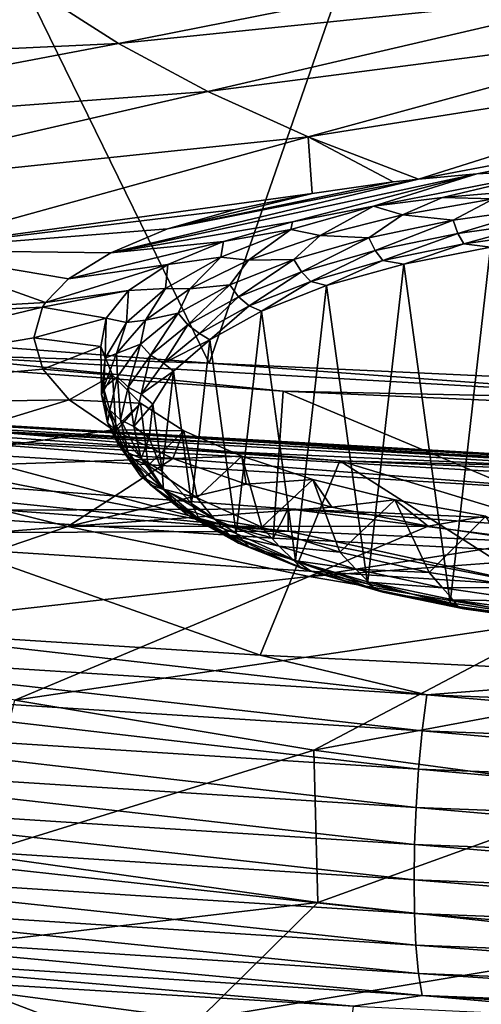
# Model space of a CAD drawing. Header units: metres. Extents: x -106 to 264, y -111 to 81.
# Tile 273 of 549: x 187.99 to 190.89, y -7.69 to -1.52. Entities that reach past the tile are written whole.
import ezdxf

# ---------------------------------------------------------------- set-up
doc = ezdxf.new("R2010")
doc.units = ezdxf.units.M
doc.layers.add('solid_20422013', color=7, linetype='CONTINUOUS')

msp = doc.modelspace()

# ---------------------------------------------------------------- linework, layer by layer
at = {"layer": 'solid_20422013'}
for points in [[(186.514023, 1.77345, 253.756531), (184.127792, -3.284754, 259.216705), (189.18132, -3.671131, 260.289917)], [(190.954819, 1.44871, 254.658524), (186.514023, 1.77345, 253.756531), (189.18132, -3.671131, 260.289917)], [(190.954819, 1.44871, 254.658524), (189.18132, -3.671131, 260.289917), (194.313736, -3.910056, 260.953552)], [(188.611099, -1.668412, 204.552429), (188.122726, -1.353499, 203.677719), (191.531998, -1.08918, 202.309647)], [(188.611099, -1.668412, 204.552429), (191.531998, -1.08918, 202.309647), (191.924576, -1.32723, 202.970856)], [(188.122726, -1.353499, 203.677719), (184.950974, -1.839708, 205.908798), (184.372894, -1.428444, 204.766464)], [(188.611099, -1.668412, 204.552429), (184.950974, -1.839708, 205.908798), (188.122726, -1.353499, 203.677719)], [(189.172089, -1.969123, 205.38768), (188.611099, -1.668412, 204.552429), (191.924576, -1.32723, 202.970856)], [(189.172089, -1.969123, 205.38768), (191.924576, -1.32723, 202.970856), (192.375351, -1.553144, 203.598358)], [(189.802124, -2.253713, 206.178162), (189.172089, -1.969123, 205.38768), (192.375351, -1.553144, 203.598358)], [(189.802124, -2.253713, 206.178162), (192.375351, -1.553144, 203.598358), (192.881058, -1.765296, 204.187622)], [(188.611099, -1.668412, 204.552429), (185.623199, -2.23421, 207.004562), (184.950974, -1.839708, 205.908798)], [(189.172089, -1.969123, 205.38768), (185.623199, -2.23421, 207.004562), (188.611099, -1.668412, 204.552429)], [(190.494522, -2.517685, 206.909821), (189.802124, -2.253713, 206.178162), (192.881058, -1.765296, 204.187622)], [(190.494522, -2.517685, 206.909821), (192.881058, -1.765296, 204.187622), (193.438049, -1.962156, 204.734421)], [(189.172089, -1.969123, 205.38768), (186.385376, -2.609482, 208.046921), (185.623199, -2.23421, 207.004562)], [(189.802124, -2.253713, 206.178162), (186.385376, -2.609482, 208.046921), (189.172089, -1.969123, 205.38768)], [(190.859726, -2.485747, 206.746857), (190.494522, -2.517685, 206.909821), (193.438049, -1.962156, 204.734421)], [(191.383698, -2.457001, 206.572922), (190.859726, -2.485747, 206.746857), (193.438049, -1.962156, 204.734421)], [(189.802124, -2.253713, 206.178162), (187.232712, -2.963175, 209.029343), (186.385376, -2.609482, 208.046921)], [(189.82756, -2.608562, 207.321045), (187.232712, -2.963175, 209.029343), (189.802124, -2.253713, 206.178162)], [(190.333801, -2.535283, 206.993958), (189.802124, -2.253713, 206.178162), (190.494522, -2.517685, 206.909821)], [(189.82756, -2.608562, 207.321045), (189.802124, -2.253713, 206.178162), (190.333801, -2.535283, 206.993958)], [(190.211411, -2.688485, 207.515991), (190.859726, -2.485747, 206.746857), (191.383698, -2.457001, 206.572922)], [(190.644379, -2.63234, 207.259094), (190.211411, -2.688485, 207.515991), (191.383698, -2.457001, 206.572922)], [(191.107422, -2.593913, 207.059631), (190.644379, -2.63234, 207.259094), (191.383698, -2.457001, 206.572922)], [(188.563797, -2.979431, 208.794266), (190.494522, -2.517685, 206.909821), (190.859726, -2.485747, 206.746857)], [(189.704147, -2.785234, 207.927521), (188.563797, -2.979431, 208.794266), (190.859726, -2.485747, 206.746857)], [(188.920151, -2.830433, 208.223846), (190.494522, -2.517685, 206.909821), (188.563797, -2.979431, 208.794266)], [(188.920151, -2.830433, 208.223846), (190.333801, -2.535283, 206.993958), (190.494522, -2.517685, 206.909821)], [(190.211411, -2.688485, 207.515991), (189.704147, -2.785234, 207.927521), (190.859726, -2.485747, 206.746857)], [(189.82756, -2.608562, 207.321045), (190.333801, -2.535283, 206.993958), (188.920151, -2.830433, 208.223846)], [(189.82756, -2.608562, 207.321045), (189.344498, -2.708278, 207.737289), (187.232712, -2.963175, 209.029343)], [(189.82756, -2.608562, 207.321045), (188.920151, -2.830433, 208.223846), (189.344498, -2.708278, 207.737289)], [(190.39299, -2.741094, 207.388443), (190.211411, -2.688485, 207.515991), (190.644379, -2.63234, 207.259094)], [(190.39299, -2.741094, 207.388443), (190.644379, -2.63234, 207.259094), (190.964493, -2.641222, 207.111038)], [(190.710068, -2.775771, 207.237656), (190.39299, -2.741094, 207.388443), (190.964493, -2.641222, 207.111038)], [(190.964493, -2.641222, 207.111038), (190.644379, -2.63234, 207.259094), (191.107422, -2.593913, 207.059631)], [(191.281647, -2.695573, 207.014893), (190.710068, -2.775771, 207.237656), (190.964493, -2.641222, 207.111038)], [(189.344498, -2.708278, 207.737289), (188.920151, -2.830433, 208.223846), (187.232712, -2.963175, 209.029343)], [(189.692703, -2.834547, 207.921692), (189.704147, -2.785234, 207.927521), (190.211411, -2.688485, 207.515991)], [(189.692703, -2.834547, 207.921692), (190.211411, -2.688485, 207.515991), (189.876373, -2.8708, 207.748718)], [(189.876373, -2.8708, 207.748718), (190.211411, -2.688485, 207.515991), (190.39299, -2.741094, 207.388443)], [(190.74025, -2.85831, 207.270874), (190.710068, -2.775771, 207.237656), (191.281647, -2.695573, 207.014893)], [(190.74025, -2.85831, 207.270874), (191.281647, -2.695573, 207.014893), (191.3022, -2.779464, 207.05188)], [(190.182571, -2.88527, 207.541794), (189.876373, -2.8708, 207.748718), (190.39299, -2.741094, 207.388443)], [(190.710068, -2.775771, 207.237656), (190.182571, -2.88527, 207.541794), (190.39299, -2.741094, 207.388443)], [(190.221634, -2.965963, 207.569901), (190.182571, -2.88527, 207.541794), (190.710068, -2.775771, 207.237656)], [(190.221634, -2.965963, 207.569901), (190.710068, -2.775771, 207.237656), (190.74025, -2.85831, 207.270874)], [(188.920151, -2.830433, 208.223846), (188.563797, -2.979431, 208.794266), (187.232712, -2.963175, 209.029343)], [(189.704147, -2.785234, 207.927521), (189.270233, -2.90836, 208.415497), (188.563797, -2.979431, 208.794266)], [(189.25383, -3.008057, 208.403641), (189.270233, -2.90836, 208.415497), (189.692703, -2.834547, 207.921692)], [(189.25383, -3.008057, 208.403641), (189.692703, -2.834547, 207.921692), (189.42804, -3.026964, 208.18248)], [(189.692703, -2.834547, 207.921692), (189.270233, -2.90836, 208.415497), (189.704147, -2.785234, 207.927521)], [(189.692703, -2.834547, 207.921692), (189.876373, -2.8708, 207.748718), (189.42804, -3.026964, 208.18248)], [(190.74025, -2.85831, 207.270874), (191.3022, -2.779464, 207.05188), (190.778275, -2.923657, 207.32666)], [(191.3022, -2.779464, 207.05188), (191.328079, -2.846514, 207.112381), (190.778275, -2.923657, 207.32666)], [(189.712128, -3.021374, 207.91983), (189.42804, -3.026964, 208.18248), (189.876373, -2.8708, 207.748718)], [(190.182571, -2.88527, 207.541794), (189.712128, -3.021374, 207.91983), (189.876373, -2.8708, 207.748718)], [(189.759125, -3.099772, 207.941559), (189.712128, -3.021374, 207.91983), (190.182571, -2.88527, 207.541794)], [(189.759125, -3.099772, 207.941559), (190.182571, -2.88527, 207.541794), (190.221634, -2.965963, 207.569901)], [(190.221634, -2.965963, 207.569901), (190.74025, -2.85831, 207.270874), (190.270859, -3.028984, 207.619217)], [(190.74025, -2.85831, 207.270874), (190.778275, -2.923657, 207.32666), (190.270859, -3.028984, 207.619217)], [(190.778275, -2.923657, 207.32666), (191.328079, -2.846514, 207.112381), (190.945251, -2.944709, 207.342041)], [(187.232712, -2.963175, 209.029343), (188.154617, -3.29189, 209.943817), (184.298447, -3.513459, 211.714081)], [(188.298172, -3.144167, 209.407379), (188.154617, -3.29189, 209.943817), (187.232712, -2.963175, 209.029343)], [(188.563797, -2.979431, 208.794266), (188.298172, -3.144167, 209.407379), (187.232712, -2.963175, 209.029343)], [(189.270233, -2.90836, 208.415497), (188.298172, -3.144167, 209.407379), (188.563797, -2.979431, 208.794266)], [(189.270233, -2.90836, 208.415497), (188.921875, -3.053683, 208.970901), (188.298172, -3.144167, 209.407379)], [(189.25383, -3.008057, 208.403641), (188.921875, -3.053683, 208.970901), (189.270233, -2.90836, 208.415497)], [(190.270859, -3.028984, 207.619217), (190.778275, -2.923657, 207.32666), (190.40094, -3.050349, 207.635468)], [(190.778275, -2.923657, 207.32666), (190.945251, -2.944709, 207.342041), (190.40094, -3.050349, 207.635468)], [(190.945251, -2.944709, 207.342041), (190.692383, -5.175161, 213.537369), (190.40094, -3.050349, 207.635468)], [(190.945251, -2.944709, 207.342041), (191.26329, -5.263256, 213.782059), (190.692383, -5.175161, 213.537369)], [(188.907272, -3.204079, 208.94812), (188.921875, -3.053683, 208.970901), (189.25383, -3.008057, 208.403641)], [(188.907272, -3.204079, 208.94812), (189.25383, -3.008057, 208.403641), (189.059708, -3.205519, 208.678436)], [(189.25383, -3.008057, 208.403641), (189.42804, -3.026964, 208.18248), (189.059708, -3.205519, 208.678436)], [(189.712128, -3.021374, 207.91983), (189.310333, -3.18073, 208.362473), (189.42804, -3.026964, 208.18248)], [(189.364105, -3.256443, 208.37674), (189.310333, -3.18073, 208.362473), (189.712128, -3.021374, 207.91983)], [(189.364105, -3.256443, 208.37674), (189.712128, -3.021374, 207.91983), (189.759125, -3.099772, 207.941559)], [(189.759125, -3.099772, 207.941559), (190.221634, -2.965963, 207.569901), (189.818344, -3.159902, 207.982849)], [(190.221634, -2.965963, 207.569901), (190.270859, -3.028984, 207.619217), (189.818344, -3.159902, 207.982849)], [(188.921875, -3.053683, 208.970901), (188.154617, -3.29189, 209.943817), (188.298172, -3.144167, 209.407379)], [(188.921875, -3.053683, 208.970901), (188.673676, -3.216178, 209.573608), (188.154617, -3.29189, 209.943817)], [(188.907272, -3.204079, 208.94812), (188.673676, -3.216178, 209.573608), (188.921875, -3.053683, 208.970901)], [(189.310333, -3.18073, 208.362473), (189.059708, -3.205519, 208.678436), (189.42804, -3.026964, 208.18248)], [(189.818344, -3.159902, 207.982849), (190.270859, -3.028984, 207.619217), (189.91655, -3.184805, 208.008942)], [(190.270859, -3.028984, 207.619217), (190.40094, -3.050349, 207.635468), (189.91655, -3.184805, 208.008942)], [(190.40094, -3.050349, 207.635468), (190.173233, -5.05649, 213.207748), (189.91655, -3.184805, 208.008942)], [(190.40094, -3.050349, 207.635468), (190.692383, -5.175161, 213.537369), (190.173233, -5.05649, 213.207748)], [(189.364105, -3.256443, 208.37674), (189.759125, -3.099772, 207.941559), (189.431854, -3.313187, 208.408615)], [(189.759125, -3.099772, 207.941559), (189.818344, -3.159902, 207.982849), (189.431854, -3.313187, 208.408615)], [(188.662872, -3.417041, 209.539642), (188.673676, -3.216178, 209.573608), (188.907272, -3.204079, 208.94812)], [(188.662872, -3.417041, 209.539642), (188.907272, -3.204079, 208.94812), (188.780945, -3.401818, 209.223679)], [(188.907272, -3.204079, 208.94812), (189.059708, -3.205519, 208.678436), (188.780945, -3.401818, 209.223679)], [(188.987076, -3.359416, 208.858795), (188.780945, -3.401818, 209.223679), (189.059708, -3.205519, 208.678436)], [(189.310333, -3.18073, 208.362473), (188.987076, -3.359416, 208.858795), (189.059708, -3.205519, 208.678436)], [(189.046295, -3.432116, 208.864685), (188.987076, -3.359416, 208.858795), (189.310333, -3.18073, 208.362473)], [(189.046295, -3.432116, 208.864685), (189.310333, -3.18073, 208.362473), (189.364105, -3.256443, 208.37674)], [(189.431854, -3.313187, 208.408615), (189.818344, -3.159902, 207.982849), (189.508331, -3.345181, 208.454391)], [(189.818344, -3.159902, 207.982849), (189.91655, -3.184805, 208.008942), (189.508331, -3.345181, 208.454391)], [(189.91655, -3.184805, 208.008942), (189.722855, -4.909616, 212.799789), (189.508331, -3.345181, 208.454391)], [(189.91655, -3.184805, 208.008942), (190.173233, -5.05649, 213.207748), (189.722855, -4.909616, 212.799789)], [(188.673676, -3.216178, 209.573608), (188.135788, -3.321082, 210.048447), (188.154617, -3.29189, 209.943817)], [(188.673676, -3.216178, 209.573608), (188.534317, -3.388804, 210.194962), (188.135788, -3.321082, 210.048447)], [(188.662872, -3.417041, 209.539642), (188.534317, -3.388804, 210.194962), (188.673676, -3.216178, 209.573608)], [(189.046295, -3.432116, 208.864685), (189.364105, -3.256443, 208.37674), (189.120911, -3.485066, 208.886032)], [(189.364105, -3.256443, 208.37674), (189.431854, -3.313187, 208.408615), (189.120911, -3.485066, 208.886032)], [(189.18132, -3.671131, 260.289917), (184.127792, -3.284754, 259.216705), (187.326584, -3.615158, 260.000824)], [(188.154617, -3.29189, 209.943817), (188.135788, -3.321082, 210.048447), (184.298447, -3.513459, 211.714081)], [(188.135788, -3.321082, 210.048447), (185.530594, -3.945405, 212.913849), (184.298447, -3.513459, 211.714081)], [(188.135788, -3.321082, 210.048447), (188.081696, -3.513182, 210.727051), (185.530594, -3.945405, 212.913849)], [(188.534317, -3.388804, 210.194962), (188.081696, -3.513182, 210.727051), (188.135788, -3.321082, 210.048447)], [(189.120911, -3.485066, 208.886032), (189.431854, -3.313187, 208.408615), (189.184143, -3.525954, 208.956512)], [(189.431854, -3.313187, 208.408615), (189.508331, -3.345181, 208.454391), (189.184143, -3.525954, 208.956512)], [(188.534317, -3.388804, 210.194962), (188.502029, -3.566757, 210.821808), (188.081696, -3.513182, 210.727051)], [(188.527588, -3.640885, 210.161392), (188.502029, -3.566757, 210.821808), (188.534317, -3.388804, 210.194962)], [(188.527588, -3.640885, 210.161392), (188.534317, -3.388804, 210.194962), (188.662872, -3.417041, 209.539642)], [(188.987076, -3.359416, 208.858795), (188.75032, -3.553032, 209.396576), (188.780945, -3.401818, 209.223679)], [(188.813538, -3.622468, 209.393402), (188.75032, -3.553032, 209.396576), (188.987076, -3.359416, 208.858795)], [(188.813538, -3.622468, 209.393402), (188.987076, -3.359416, 208.858795), (189.046295, -3.432116, 208.864685)], [(189.508331, -3.345181, 208.454391), (189.350586, -4.739795, 212.328094), (189.184143, -3.525954, 208.956512)], [(189.508331, -3.345181, 208.454391), (189.722855, -4.909616, 212.799789), (189.350586, -4.739795, 212.328094)], [(188.527588, -3.640885, 210.161392), (188.662872, -3.417041, 209.539642), (188.598999, -3.610747, 209.804001)], [(188.75032, -3.553032, 209.396576), (188.598999, -3.610747, 209.804001), (188.780945, -3.401818, 209.223679)], [(188.662872, -3.417041, 209.539642), (188.780945, -3.401818, 209.223679), (188.598999, -3.610747, 209.804001)], [(188.813538, -3.622468, 209.393402), (189.046295, -3.432116, 208.864685), (188.893173, -3.671305, 209.403336)], [(189.046295, -3.432116, 208.864685), (189.120911, -3.485066, 208.886032), (188.893173, -3.671305, 209.403336)], [(184.811462, -3.494987, 259.477234), (187.023651, -4.599039, 259.63913), (189.581848, -4.769122, 260.111542)], [(189.645462, -3.847104, 260.455292), (184.811462, -3.494987, 259.477234), (189.581848, -4.769122, 260.111542)], [(187.326584, -3.615158, 260.000824), (184.811462, -3.494987, 259.477234), (189.645462, -3.847104, 260.455292)], [(188.081696, -3.513182, 210.727051), (188.138199, -3.709074, 211.403595), (185.530594, -3.945405, 212.913849)], [(188.502029, -3.566757, 210.821808), (188.138199, -3.709074, 211.403595), (188.081696, -3.513182, 210.727051)], [(188.893173, -3.671305, 209.403336), (189.120911, -3.485066, 208.886032), (189.184143, -3.525954, 208.956512)], [(188.502029, -3.566757, 210.821808), (188.574814, -3.746934, 211.440094), (188.138199, -3.709074, 211.403595)], [(188.505264, -3.869246, 210.795685), (188.574814, -3.746934, 211.440094), (188.502029, -3.566757, 210.821808)], [(188.505264, -3.869246, 210.795685), (188.502029, -3.566757, 210.821808), (188.527588, -3.640885, 210.161392)], [(188.75032, -3.553032, 209.396576), (188.605896, -3.75681, 209.962585), (188.598999, -3.610747, 209.804001)], [(188.671539, -3.82281, 209.949875), (188.605896, -3.75681, 209.962585), (188.75032, -3.553032, 209.396576)], [(188.671539, -3.82281, 209.949875), (188.75032, -3.553032, 209.396576), (188.813538, -3.622468, 209.393402)], [(188.893173, -3.671305, 209.403336), (189.184143, -3.525954, 208.956512), (188.956528, -3.722642, 209.502838)], [(189.184143, -3.525954, 208.956512), (189.070114, -4.551095, 211.803955), (188.956528, -3.722642, 209.502838)], [(189.184143, -3.525954, 208.956512), (189.350586, -4.739795, 212.328094), (189.070114, -4.551095, 211.803955)], [(192.35997, -3.904584, 260.804749), (187.326584, -3.615158, 260.000824), (189.645462, -3.847104, 260.455292)], [(189.18132, -3.671131, 260.289917), (187.326584, -3.615158, 260.000824), (192.35997, -3.904584, 260.804749)], [(188.505264, -3.869246, 210.795685), (188.527588, -3.640885, 210.161392), (188.518631, -3.826869, 210.404297)], [(188.605896, -3.75681, 209.962585), (188.518631, -3.826869, 210.404297), (188.598999, -3.610747, 209.804001)], [(188.527588, -3.640885, 210.161392), (188.598999, -3.610747, 209.804001), (188.518631, -3.826869, 210.404297)], [(188.671539, -3.82281, 209.949875), (188.813538, -3.622468, 209.393402), (188.754257, -3.867319, 209.947784)], [(188.813538, -3.622468, 209.393402), (188.893173, -3.671305, 209.403336), (188.754257, -3.867319, 209.947784)], [(188.754257, -3.867319, 209.947784), (188.893173, -3.671305, 209.403336), (188.956528, -3.722642, 209.502838)], [(194.313736, -3.910056, 260.953552), (189.18132, -3.671131, 260.289917), (192.35997, -3.904584, 260.804749)], [(188.138199, -3.709074, 211.403595), (188.30275, -3.901636, 212.053406), (185.530594, -3.945405, 212.913849)], [(188.574814, -3.746934, 211.440094), (188.30275, -3.901636, 212.053406), (188.138199, -3.709074, 211.403595)], [(188.574814, -3.746934, 211.440094), (188.749069, -3.923897, 212.034714), (188.30275, -3.901636, 212.053406)], [(188.596542, -4.095632, 211.4245), (188.574814, -3.746934, 211.440094), (188.505264, -3.869246, 210.795685)], [(188.605896, -3.75681, 209.962585), (188.557358, -3.965732, 210.542892), (188.518631, -3.826869, 210.404297)], [(188.62381, -4.028211, 210.520401), (188.557358, -3.965732, 210.542892), (188.605896, -3.75681, 209.962585)], [(188.596542, -4.095632, 211.4245), (188.749069, -3.923897, 212.034714), (188.574814, -3.746934, 211.440094)], [(188.62381, -4.028211, 210.520401), (188.605896, -3.75681, 209.962585), (188.671539, -3.82281, 209.949875)], [(188.754257, -3.867319, 209.947784), (188.956528, -3.722642, 209.502838), (188.827652, -3.929217, 210.076614)], [(188.956528, -3.722642, 209.502838), (188.885269, -4.349452, 211.243866), (188.827652, -3.929217, 210.076614)], [(188.956528, -3.722642, 209.502838), (189.070114, -4.551095, 211.803955), (188.885269, -4.349452, 211.243866)], [(188.505264, -3.869246, 210.795685), (188.518631, -3.826869, 210.404297), (188.541931, -4.044556, 211.008942)], [(188.557358, -3.965732, 210.542892), (188.541931, -4.044556, 211.008942), (188.518631, -3.826869, 210.404297)], [(188.62381, -4.028211, 210.520401), (188.671539, -3.82281, 209.949875), (188.707565, -4.068281, 210.505981)], [(188.671539, -3.82281, 209.949875), (188.754257, -3.867319, 209.947784), (188.707565, -4.068281, 210.505981)], [(188.596542, -4.095632, 211.4245), (188.505264, -3.869246, 210.795685), (188.541931, -4.044556, 211.008942)], [(188.707565, -4.068281, 210.505981), (188.754257, -3.867319, 209.947784), (188.827652, -3.929217, 210.076614)], [(189.645462, -3.847104, 260.455292), (189.581848, -4.769122, 260.111542), (192.155411, -4.901318, 260.478729)], [(194.547958, -4.065001, 261.060516), (189.645462, -3.847104, 260.455292), (192.155411, -4.901318, 260.478729)], [(192.35997, -3.904584, 260.804749), (189.645462, -3.847104, 260.455292), (194.547958, -4.065001, 261.060516)], [(185.084045, -3.940034, 260.071075), (186.909821, -5.338333, 261.801849), (189.50058, -5.502838, 262.263367)], [(190.000305, -4.285281, 261.030029), (185.084045, -3.940034, 260.071075), (189.50058, -5.502838, 262.263367)], [(187.18219, -4.048982, 260.445129), (185.084045, -3.940034, 260.071075), (190.000305, -4.285281, 261.030029)], [(188.30275, -3.901636, 212.053406), (186.865952, -4.340592, 214.011536), (185.530594, -3.945405, 212.913849)], [(188.30275, -3.901636, 212.053406), (188.578003, -4.090588, 212.674881), (186.865952, -4.340592, 214.011536)], [(188.749069, -3.923897, 212.034714), (188.578003, -4.090588, 212.674881), (188.30275, -3.901636, 212.053406)], [(188.749069, -3.923897, 212.034714), (189.021408, -4.095427, 212.594955), (188.578003, -4.090588, 212.674881)], [(188.798813, -4.313603, 212.029938), (188.749069, -3.923897, 212.034714), (188.596542, -4.095632, 211.4245)], [(188.707565, -4.068281, 210.505981), (188.827652, -3.929217, 210.076614), (188.805099, -4.140142, 210.662491)], [(188.798813, -4.313603, 212.029938), (189.021408, -4.095427, 212.594955), (188.749069, -3.923897, 212.034714)], [(188.827652, -3.929217, 210.076614), (188.885269, -4.349452, 211.243866), (188.805099, -4.140142, 210.662491)], [(188.557358, -3.965732, 210.542892), (188.605896, -4.174654, 211.123199), (188.541931, -4.044556, 211.008942)], [(188.671539, -4.233611, 211.090927), (188.605896, -4.174654, 211.123199), (188.557358, -3.965732, 210.542892)], [(188.671539, -4.233611, 211.090927), (188.557358, -3.965732, 210.542892), (188.62381, -4.028211, 210.520401)], [(187.202789, -4.023927, 260.351746), (187.18219, -4.048982, 260.445129), (192.272781, -4.342237, 261.259674)], [(192.272781, -4.342237, 261.259674), (187.18219, -4.048982, 260.445129), (190.000305, -4.285281, 261.030029)], [(192.285202, -4.316711, 261.164978), (187.202789, -4.023927, 260.351746), (192.272781, -4.342237, 261.259674)], [(187.221725, -4.031225, 260.255005), (187.202789, -4.023927, 260.351746), (192.285202, -4.316711, 261.164978)], [(192.296616, -4.323576, 261.067047), (187.221725, -4.031225, 260.255005), (192.285202, -4.316711, 261.164978)], [(187.236923, -4.070085, 260.165405), (187.221725, -4.031225, 260.255005), (192.296616, -4.323576, 261.067047)], [(192.305786, -4.362088, 260.976471), (187.236923, -4.070085, 260.165405), (192.296616, -4.323576, 261.067047)], [(187.246765, -4.136285, 260.092651), (187.236923, -4.070085, 260.165405), (192.305786, -4.362088, 260.976471)], [(188.605896, -4.174654, 211.123199), (188.668274, -4.258139, 211.602203), (188.541931, -4.044556, 211.008942)], [(188.596542, -4.095632, 211.4245), (188.541931, -4.044556, 211.008942), (188.668274, -4.258139, 211.602203)], [(188.62381, -4.028211, 210.520401), (188.707565, -4.068281, 210.505981), (188.754257, -4.269243, 211.064163)], [(188.671539, -4.233611, 211.090927), (188.62381, -4.028211, 210.520401), (188.754257, -4.269243, 211.064163)], [(188.754257, -4.269243, 211.064163), (188.707565, -4.068281, 210.505981), (188.805099, -4.140142, 210.662491)], [(191.757217, -4.489421, 260.78598), (186.681503, -4.180415, 259.927673), (187.246765, -4.136285, 260.092651)], [(188.578003, -4.090588, 212.674881), (188.952454, -4.269205, 213.24649), (186.865952, -4.340592, 214.011536)], [(192.311722, -4.428064, 260.903107), (187.246765, -4.136285, 260.092651), (192.305786, -4.362088, 260.976471)], [(191.757217, -4.489421, 260.78598), (187.246765, -4.136285, 260.092651), (192.311722, -4.428064, 260.903107)], [(189.021408, -4.095427, 212.594955), (188.952454, -4.269205, 213.24649), (188.578003, -4.090588, 212.674881)], [(188.798813, -4.313603, 212.029938), (188.596542, -4.095632, 211.4245), (188.668274, -4.258139, 211.602203)], [(189.106323, -4.516963, 212.594788), (189.021408, -4.095427, 212.594955), (188.798813, -4.313603, 212.029938)], [(189.021408, -4.095427, 212.594955), (189.384964, -4.255898, 213.105392), (188.952454, -4.269205, 213.24649)], [(189.106323, -4.516963, 212.594788), (189.384964, -4.255898, 213.105392), (189.021408, -4.095427, 212.594955)], [(191.244522, -5.068494, 260.500275), (186.149445, -4.742135, 259.59375), (186.681503, -4.180415, 259.927673)], [(191.244522, -5.068494, 260.500275), (186.681503, -4.180415, 259.927673), (191.757217, -4.489421, 260.78598)], [(188.605896, -4.174654, 211.123199), (188.75032, -4.378432, 211.689209), (188.668274, -4.258139, 211.602203)], [(188.813538, -4.433953, 211.6474), (188.75032, -4.378432, 211.689209), (188.605896, -4.174654, 211.123199)], [(188.813538, -4.433953, 211.6474), (188.605896, -4.174654, 211.123199), (188.671539, -4.233611, 211.090927)], [(188.754257, -4.269243, 211.064163), (188.805099, -4.140142, 210.662491), (188.885269, -4.349452, 211.243866)], [(184.620087, -4.209944, 258.55838), (184.619781, -4.351049, 258.507477), (189.676529, -4.72587, 259.548584)], [(189.676743, -4.58475, 259.599426), (184.620087, -4.209944, 258.55838), (189.676529, -4.72587, 259.548584)], [(187.023651, -4.599039, 259.63913), (184.620087, -4.209944, 258.55838), (189.676743, -4.58475, 259.599426)], [(188.75032, -4.378432, 211.689209), (188.894379, -4.462059, 212.16861), (188.668274, -4.258139, 211.602203)], [(188.798813, -4.313603, 212.029938), (188.668274, -4.258139, 211.602203), (188.894379, -4.462059, 212.16861)], [(188.671539, -4.233611, 211.090927), (188.754257, -4.269243, 211.064163), (188.893173, -4.465257, 211.608612)], [(188.813538, -4.433953, 211.6474), (188.671539, -4.233611, 211.090927), (188.893173, -4.465257, 211.608612)], [(189.384964, -4.255898, 213.105392), (189.412903, -4.431567, 213.749359), (188.952454, -4.269205, 213.24649)], [(189.510361, -4.699927, 213.102997), (189.384964, -4.255898, 213.105392), (189.106323, -4.516963, 212.594788)], [(189.384964, -4.255898, 213.105392), (189.830017, -4.401577, 213.55159), (189.412903, -4.431567, 213.749359)], [(189.510361, -4.699927, 213.102997), (189.830017, -4.401577, 213.55159), (189.384964, -4.255898, 213.105392)], [(188.952454, -4.269205, 213.24649), (188.294983, -4.696203, 214.999283), (186.865952, -4.340592, 214.011536)], [(188.952454, -4.269205, 213.24649), (189.412903, -4.431567, 213.749359), (188.294983, -4.696203, 214.999283)], [(188.893173, -4.465257, 211.608612), (188.754257, -4.269243, 211.064163), (188.885269, -4.349452, 211.243866)], [(189.106323, -4.516963, 212.594788), (188.798813, -4.313603, 212.029938), (188.894379, -4.462059, 212.16861)], [(190.000305, -4.285281, 261.030029), (189.50058, -5.502838, 262.263367), (192.109543, -5.630598, 262.62265)], [(190.000305, -4.285281, 261.030029), (192.109543, -5.630598, 262.62265), (194.732147, -5.721416, 262.879089)], [(194.983398, -4.493355, 261.607971), (190.000305, -4.285281, 261.030029), (194.732147, -5.721416, 262.879089)], [(192.272781, -4.342237, 261.259674), (190.000305, -4.285281, 261.030029), (194.983398, -4.493355, 261.607971)], [(186.865952, -4.340592, 214.011536), (188.294983, -4.696203, 214.999283), (184.47261, -5.005323, 217.318848)], [(184.619781, -4.351049, 258.507477), (186.149445, -4.742135, 259.59375), (189.676529, -4.72587, 259.548584)], [(188.75032, -4.378432, 211.689209), (188.987076, -4.572048, 212.227005), (188.894379, -4.462059, 212.16861)], [(189.046295, -4.624305, 212.176117), (188.987076, -4.572048, 212.227005), (188.75032, -4.378432, 211.689209)], [(189.046295, -4.624305, 212.176117), (188.75032, -4.378432, 211.689209), (188.813538, -4.433953, 211.6474)], [(188.893173, -4.465257, 211.608612), (188.885269, -4.349452, 211.243866), (189.070114, -4.551095, 211.803955)], [(189.412903, -4.431567, 213.749359), (189.950455, -4.574727, 214.174362), (188.294983, -4.696203, 214.999283)], [(188.813538, -4.433953, 211.6474), (188.893173, -4.465257, 211.608612), (189.120911, -4.651496, 212.125916)], [(189.046295, -4.624305, 212.176117), (188.813538, -4.433953, 211.6474), (189.120911, -4.651496, 212.125916)], [(189.830017, -4.401577, 213.55159), (189.950455, -4.574727, 214.174362), (189.412903, -4.431567, 213.749359)], [(189.99939, -4.857294, 213.5401), (189.830017, -4.401577, 213.55159), (189.510361, -4.699927, 213.102997)], [(189.830017, -4.401577, 213.55159), (190.345016, -4.528182, 213.922012), (189.950455, -4.574727, 214.174362)], [(189.99939, -4.857294, 213.5401), (190.345016, -4.528182, 213.922012), (189.830017, -4.401577, 213.55159)], [(189.120911, -4.651496, 212.125916), (188.893173, -4.465257, 211.608612), (189.070114, -4.551095, 211.803955)], [(188.987076, -4.572048, 212.227005), (189.214371, -4.651006, 212.693436), (188.894379, -4.462059, 212.16861)], [(189.106323, -4.516963, 212.594788), (188.894379, -4.462059, 212.16861), (189.214371, -4.651006, 212.693436)], [(189.120911, -4.651496, 212.125916), (189.070114, -4.551095, 211.803955), (189.350586, -4.739795, 212.328094)], [(189.510361, -4.699927, 213.102997), (189.106323, -4.516963, 212.594788), (189.214371, -4.651006, 212.693436)], [(190.345016, -4.528182, 213.922012), (190.554825, -4.695064, 214.510101), (189.950455, -4.574727, 214.174362)], [(190.55954, -4.984588, 213.893661), (190.345016, -4.528182, 213.922012), (189.99939, -4.857294, 213.5401)], [(190.345016, -4.528182, 213.922012), (190.915588, -4.632445, 214.206467), (190.554825, -4.695064, 214.510101)], [(190.55954, -4.984588, 213.893661), (190.915588, -4.632445, 214.206467), (190.345016, -4.528182, 213.922012)], [(189.581848, -4.769122, 260.111542), (187.023651, -4.599039, 259.63913), (189.676743, -4.58475, 259.599426)], [(189.950455, -4.574727, 214.174362), (190.554825, -4.695064, 214.510101), (188.294983, -4.696203, 214.999283)], [(188.987076, -4.572048, 212.227005), (189.310333, -4.750734, 212.723328), (189.214371, -4.651006, 212.693436)], [(189.364105, -4.799979, 212.664063), (189.310333, -4.750734, 212.723328), (188.987076, -4.572048, 212.227005)], [(189.364105, -4.799979, 212.664063), (188.987076, -4.572048, 212.227005), (189.046295, -4.624305, 212.176117)], [(189.046295, -4.624305, 212.176117), (189.120911, -4.651496, 212.125916), (189.431854, -4.823375, 212.603333)], [(189.364105, -4.799979, 212.664063), (189.046295, -4.624305, 212.176117), (189.431854, -4.823375, 212.603333)], [(192.155411, -4.901318, 260.478729), (189.581848, -4.769122, 260.111542), (189.676743, -4.58475, 259.599426)], [(189.676743, -4.58475, 259.599426), (189.676529, -4.72587, 259.548584), (194.797333, -4.950839, 260.173462)], [(194.79744, -4.809711, 260.224274), (189.676743, -4.58475, 259.599426), (194.797333, -4.950839, 260.173462)], [(192.155411, -4.901318, 260.478729), (189.676743, -4.58475, 259.599426), (194.79744, -4.809711, 260.224274)], [(189.431854, -4.823375, 212.603333), (189.120911, -4.651496, 212.125916), (189.350586, -4.739795, 212.328094)], [(189.310333, -4.750734, 212.723328), (189.619904, -4.82006, 213.162994), (189.214371, -4.651006, 212.693436)], [(189.510361, -4.699927, 213.102997), (189.214371, -4.651006, 212.693436), (189.619904, -4.82006, 213.162994)], [(190.915588, -4.632445, 214.206467), (191.207886, -4.789621, 214.748993), (190.554825, -4.695064, 214.510101)], [(191.174866, -5.078189, 214.153656), (190.915588, -4.632445, 214.206467), (190.55954, -4.984588, 213.893661)], [(188.294983, -4.696203, 214.999283), (186.168777, -5.420177, 218.471161), (184.47261, -5.005323, 217.318848)], [(189.676529, -4.72587, 259.548584), (186.149445, -4.742135, 259.59375), (191.244522, -5.068494, 260.500275)], [(188.294983, -4.696203, 214.999283), (189.80751, -5.009701, 215.870056), (186.168777, -5.420177, 218.471161)], [(190.554825, -4.695064, 214.510101), (189.80751, -5.009701, 215.870056), (188.294983, -4.696203, 214.999283)], [(189.310333, -4.750734, 212.723328), (189.712128, -4.910091, 213.165955), (189.619904, -4.82006, 213.162994)], [(189.759125, -4.956649, 213.099243), (189.712128, -4.910091, 213.165955), (189.310333, -4.750734, 212.723328)], [(189.759125, -4.956649, 213.099243), (189.310333, -4.750734, 212.723328), (189.364105, -4.799979, 212.664063)], [(189.431854, -4.823375, 212.603333), (189.350586, -4.739795, 212.328094), (189.722855, -4.909616, 212.799789)], [(189.99939, -4.857294, 213.5401), (189.510361, -4.699927, 213.102997), (189.619904, -4.82006, 213.162994)], [(189.676529, -4.72587, 259.548584), (191.244522, -5.068494, 260.500275), (194.797333, -4.950839, 260.173462)], [(190.554825, -4.695064, 214.510101), (191.207886, -4.789621, 214.748993), (189.80751, -5.009701, 215.870056)], [(189.364105, -4.799979, 212.664063), (189.431854, -4.823375, 212.603333), (189.818344, -4.97666, 213.029099)], [(189.759125, -4.956649, 213.099243), (189.364105, -4.799979, 212.664063), (189.818344, -4.97666, 213.029099)], [(191.207886, -4.789621, 214.748993), (191.891617, -4.855667, 214.883942), (189.80751, -5.009701, 215.870056)], [(189.818344, -4.97666, 213.029099), (189.431854, -4.823375, 212.603333), (189.722855, -4.909616, 212.799789)], [(189.712128, -4.910091, 213.165955), (190.100418, -4.96482, 213.565079), (189.619904, -4.82006, 213.162994)], [(189.99939, -4.857294, 213.5401), (189.619904, -4.82006, 213.162994), (190.100418, -4.96482, 213.565079)], [(191.891617, -4.855667, 214.883942), (191.392731, -5.27885, 216.617645), (189.80751, -5.009701, 215.870056)], [(190.55954, -4.984588, 213.893661), (189.99939, -4.857294, 213.5401), (190.100418, -4.96482, 213.565079)], [(189.712128, -4.910091, 213.165955), (190.182571, -5.046195, 213.543991), (190.100418, -4.96482, 213.565079)], [(190.221634, -5.090458, 213.470901), (190.182571, -5.046195, 213.543991), (189.712128, -4.910091, 213.165955)], [(190.221634, -5.090458, 213.470901), (189.712128, -4.910091, 213.165955), (189.759125, -4.956649, 213.099243)], [(189.818344, -4.97666, 213.029099), (189.722855, -4.909616, 212.799789), (190.173233, -5.05649, 213.207748)], [(189.759125, -4.956649, 213.099243), (189.818344, -4.97666, 213.029099), (190.270859, -5.107578, 213.392731)], [(190.221634, -5.090458, 213.470901), (189.759125, -4.956649, 213.099243), (190.270859, -5.107578, 213.392731)], [(190.270859, -5.107578, 213.392731), (189.818344, -4.97666, 213.029099), (190.173233, -5.05649, 213.207748)], [(190.182571, -5.046195, 213.543991), (190.643417, -5.081517, 213.889221), (190.100418, -4.96482, 213.565079)], [(190.55954, -4.984588, 213.893661), (190.100418, -4.96482, 213.565079), (190.643417, -5.081517, 213.889221)], [(191.174866, -5.078189, 214.153656), (190.55954, -4.984588, 213.893661), (190.643417, -5.081517, 213.889221)], [(189.80751, -5.009701, 215.870056), (187.961044, -5.785737, 219.486542), (186.168777, -5.420177, 218.471161)], [(189.80751, -5.009701, 215.870056), (191.392731, -5.27885, 216.617645), (187.961044, -5.785737, 219.486542)], [(190.270859, -5.107578, 213.392731), (190.173233, -5.05649, 213.207748), (190.692383, -5.175161, 213.537369)], [(190.182571, -5.046195, 213.543991), (190.710068, -5.155694, 213.848145), (190.643417, -5.081517, 213.889221)], [(190.74025, -5.198111, 213.769928), (190.710068, -5.155694, 213.848145), (190.182571, -5.046195, 213.543991)], [(190.74025, -5.198111, 213.769928), (190.182571, -5.046195, 213.543991), (190.221634, -5.090458, 213.470901)], [(190.221634, -5.090458, 213.470901), (190.270859, -5.107578, 213.392731), (190.778275, -5.212905, 213.685287)], [(190.74025, -5.198111, 213.769928), (190.221634, -5.090458, 213.470901), (190.778275, -5.212905, 213.685287)], [(190.778275, -5.212905, 213.685287), (190.270859, -5.107578, 213.392731), (190.692383, -5.175161, 213.537369)], [(191.174866, -5.078189, 214.153656), (190.643417, -5.081517, 213.889221), (191.234756, -5.167113, 214.126968)], [(190.710068, -5.155694, 213.848145), (191.234756, -5.167113, 214.126968), (190.643417, -5.081517, 213.889221)], [(190.778275, -5.212905, 213.685287), (190.692383, -5.175161, 213.537369), (191.26329, -5.263256, 213.782059)], [(190.710068, -5.155694, 213.848145), (191.281647, -5.235892, 214.070892), (191.234756, -5.167113, 214.126968)], [(191.3022, -5.276958, 213.988922), (191.281647, -5.235892, 214.070892), (190.710068, -5.155694, 213.848145)], [(191.3022, -5.276958, 213.988922), (190.710068, -5.155694, 213.848145), (190.74025, -5.198111, 213.769928)], [(190.74025, -5.198111, 213.769928), (190.778275, -5.212905, 213.685287), (191.328079, -5.290048, 213.899567)], [(191.3022, -5.276958, 213.988922), (190.74025, -5.198111, 213.769928), (191.328079, -5.290048, 213.899567)], [(191.328079, -5.290048, 213.899567), (190.778275, -5.212905, 213.685287), (191.26329, -5.263256, 213.782059)], [(191.392731, -5.27885, 216.617645), (189.836975, -6.099463, 220.357941), (187.961044, -5.785737, 219.486542)], [(191.392731, -5.27885, 216.617645), (193.039337, -5.50173, 217.23671), (189.836975, -6.099463, 220.357941)], [(185.884003, -5.455493, 261.753754), (190.545364, -5.752117, 262.582703), (186.909821, -5.338333, 261.801849)], [(190.545364, -5.752117, 262.582703), (189.50058, -5.502838, 262.263367), (186.909821, -5.338333, 261.801849)], [(185.841553, -5.678931, 261.871613), (190.516876, -5.976925, 262.703308), (185.884003, -5.455493, 261.753754)], [(190.516876, -5.976925, 262.703308), (190.545364, -5.752117, 262.582703), (185.884003, -5.455493, 261.753754)], [(190.545364, -5.752117, 262.582703), (192.109543, -5.630598, 262.62265), (189.50058, -5.502838, 262.263367)], [(193.039337, -5.50173, 217.23671), (191.783524, -6.359175, 221.07933), (189.836975, -6.099463, 220.357941)], [(185.807571, -5.919634, 261.943604), (190.494064, -6.218857, 262.777466), (185.841553, -5.678931, 261.871613)], [(190.494064, -6.218857, 262.777466), (190.516876, -5.976925, 262.703308), (185.841553, -5.678931, 261.871613)], [(190.545364, -5.752117, 262.582703), (195.25946, -5.930716, 263.081879), (192.109543, -5.630598, 262.62265)], [(187.961044, -5.785737, 219.486542), (189.836975, -6.099463, 220.357941), (187.7229, -6.753911, 223.970444)], [(190.516876, -5.976925, 262.703308), (195.245163, -6.156358, 263.204132), (190.545364, -5.752117, 262.582703)], [(195.245163, -6.156358, 263.204132), (195.25946, -5.930716, 263.081879), (190.545364, -5.752117, 262.582703)], [(185.783722, -6.158645, 261.968842), (190.478058, -6.458881, 262.804169), (185.807571, -5.919634, 261.943604)], [(190.478058, -6.458881, 262.804169), (190.494064, -6.218857, 262.777466), (185.807571, -5.919634, 261.943604)], [(190.494064, -6.218857, 262.777466), (195.233719, -6.399039, 263.279602), (190.516876, -5.976925, 262.703308)], [(195.233719, -6.399039, 263.279602), (195.245163, -6.156358, 263.204132), (190.516876, -5.976925, 262.703308)], [(189.836975, -6.099463, 220.357941), (189.862808, -7.054649, 224.805771), (187.7229, -6.753911, 223.970444)], [(189.836975, -6.099463, 220.357941), (191.783524, -6.359175, 221.07933), (189.862808, -7.054649, 224.805771)], [(185.769928, -6.388675, 261.950378), (190.468796, -6.689694, 262.786469), (185.783722, -6.158645, 261.968842)], [(190.468796, -6.689694, 262.786469), (190.478058, -6.458881, 262.804169), (185.783722, -6.158645, 261.968842)], [(190.478058, -6.458881, 262.804169), (195.225677, -6.63968, 263.30719), (190.494064, -6.218857, 262.777466)], [(195.225677, -6.63968, 263.30719), (195.233719, -6.399039, 263.279602), (190.494064, -6.218857, 262.777466)], [(191.783524, -6.359175, 221.07933), (192.066238, -7.297112, 225.479233), (189.862808, -7.054649, 224.805771)], [(185.76503, -6.609762, 261.893494), (190.465515, -6.911358, 262.729767), (185.769928, -6.388675, 261.950378)], [(190.465515, -6.911358, 262.729767), (190.468796, -6.689694, 262.786469), (185.769928, -6.388675, 261.950378)], [(190.468796, -6.689694, 262.786469), (195.221039, -6.870972, 263.289978), (190.478058, -6.458881, 262.804169)], [(195.221039, -6.870972, 263.289978), (195.225677, -6.63968, 263.30719), (190.478058, -6.458881, 262.804169)], [(190.468262, -7.122719, 262.634125), (190.465515, -6.911358, 262.729767), (185.76503, -6.609762, 261.893494)], [(185.769119, -6.820756, 261.798309), (190.468262, -7.122719, 262.634125), (185.76503, -6.609762, 261.893494)], [(190.465515, -6.911358, 262.729767), (195.219376, -7.092991, 263.233398), (190.468796, -6.689694, 262.786469)], [(195.219376, -7.092991, 263.233398), (195.221039, -6.870972, 263.289978), (190.468796, -6.689694, 262.786469)], [(187.7229, -6.753911, 223.970444), (189.862808, -7.054649, 224.805771), (186.53801, -7.446224, 228.050858)], [(190.477829, -7.321242, 262.494751), (190.468262, -7.122719, 262.634125), (185.769119, -6.820756, 261.798309)], [(185.783386, -7.019153, 261.660065), (190.477829, -7.321242, 262.494751), (185.769119, -6.820756, 261.798309)], [(195.220749, -7.30458, 263.137482), (195.219376, -7.092991, 263.233398), (190.465515, -6.911358, 262.729767)], [(190.468262, -7.122719, 262.634125), (195.220749, -7.30458, 263.137482), (190.465515, -6.911358, 262.729767)], [(190.494476, -7.4985, 262.312988), (190.477829, -7.321242, 262.494751), (185.783386, -7.019153, 261.660065)], [(185.808182, -7.196551, 261.480103), (190.494476, -7.4985, 262.312988), (185.783386, -7.019153, 261.660065)], [(189.862808, -7.054649, 224.805771), (189.118057, -7.787766, 228.999527), (186.53801, -7.446224, 228.050858)], [(189.862808, -7.054649, 224.805771), (192.066238, -7.297112, 225.479233), (189.118057, -7.787766, 228.999527)], [(195.225555, -7.503184, 262.997437), (195.220749, -7.30458, 263.137482), (190.468262, -7.122719, 262.634125)], [(190.477829, -7.321242, 262.494751), (195.225555, -7.503184, 262.997437), (190.468262, -7.122719, 262.634125)], [(190.517609, -7.638051, 262.098877), (190.494476, -7.4985, 262.312988), (185.808182, -7.196551, 261.480103)], [(185.842651, -7.336525, 261.268463), (190.517609, -7.638051, 262.098877), (185.808182, -7.196551, 261.480103)], [(185.842651, -7.336525, 261.268463), (187.601563, -7.55298, 261.392761), (190.086212, -7.704647, 261.808441)], [(185.842651, -7.336525, 261.268463), (190.086212, -7.704647, 261.808441), (190.517609, -7.638051, 262.098877)], [(192.066238, -7.297112, 225.479233), (191.772629, -8.055866, 229.744202), (189.118057, -7.787766, 228.999527)], [(195.233917, -7.680362, 262.814514), (195.225555, -7.503184, 262.997437), (190.477829, -7.321242, 262.494751)], [(190.494476, -7.4985, 262.312988), (195.233917, -7.680362, 262.814514), (190.477829, -7.321242, 262.494751)], [(185.121048, -7.36662, 260.880585), (185.078796, -8.115819, 257.607513), (189.995087, -8.466437, 258.58139)], [(187.601563, -7.55298, 261.392761), (185.121048, -7.36662, 260.880585), (189.995087, -8.466437, 258.58139)], [(185.673309, -8.009084, 231.980362), (186.53801, -7.446224, 228.050858), (189.118057, -7.787766, 228.999527)], [(195.245529, -7.819661, 262.598938), (195.233917, -7.680362, 262.814514), (190.494476, -7.4985, 262.312988)], [(190.517609, -7.638051, 262.098877), (195.245529, -7.819661, 262.598938), (190.494476, -7.4985, 262.312988)], [(190.086212, -7.704647, 261.808441), (187.601563, -7.55298, 261.392761), (189.995087, -8.466437, 258.58139)], [(190.517609, -7.638051, 262.098877), (190.086212, -7.704647, 261.808441), (192.57132, -7.82203, 262.128845)], [(190.517609, -7.638051, 262.098877), (192.57132, -7.82203, 262.128845), (195.054642, -7.905578, 262.355408)], [(190.517609, -7.638051, 262.098877), (195.054642, -7.905578, 262.355408), (195.245529, -7.819661, 262.598938)]]:
    msp.add_3dface(points, dxfattribs=at)

doc.saveas('drawing.dxf')
